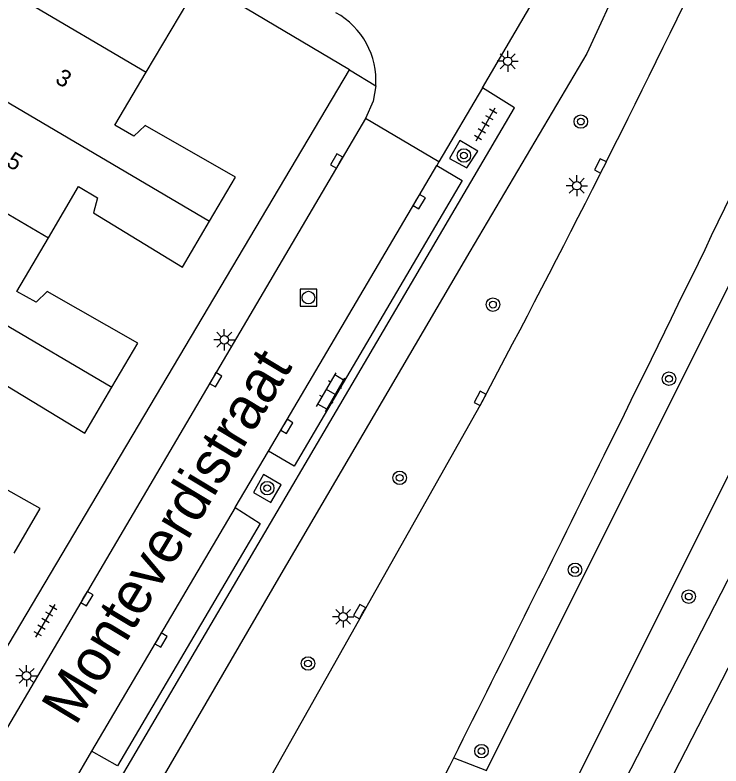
# Model space of a CAD drawing. Extents: x 132999 to 136000, y 398499 to 400501.
# Drawn here: x 133556.15 to 133597.93, y 399592.94 to 399637.36 of the extents above; entities that cross this region are included whole.
import ezdxf

# ---------------------------------------------------------------- set-up
doc = ezdxf.new("R2010")
doc.units = 0
for name, color, linetype in [('gg-anno-huisnummerreeks BGT', 7, 'Continuous'), ('gg-anno-openbare ruimte label', 7, 'Continuous'), ('gg-bbg-hoofdgebouw', 7, 'Continuous'), ('gg-bbg-tussenscheiding', 7, 'Continuous'), ('gg-knt-verharding', 7, 'Continuous'), ('gg-knt-verharding nz', 7, 'Continuous'), ('gt-grn-groengrens', 7, 'Continuous'), ('gt-grn-weggrens', 7, 'Continuous'), ('gt-symb-boom', 7, 'Continuous'), ('gt-symb-klinker verharding', 7, 'Continuous'), ('gt-symb-kolk', 7, 'Continuous'), ('gt-symb-lichtmast', 7, 'Continuous'), ('gt-symb-rioolschacht', 7, 'Continuous'), ('gt-symb-tegel verharding', 7, 'Continuous')]:
    doc.layers.add(name, color=color, linetype=linetype)

# ---------------------------------------------------------------- blocks, each defined once
blk = doc.blocks.new('gt0-KOLK')
at = {"layer": 'gt-symb-kolk'}
blk.add_lwpolyline([(0, 0), (0.375, 0), (0.375, 0.4), (-0.375, 0.4), (-0.375, 0), (0, 0)], dxfattribs=at)
blk = doc.blocks.new('gt0-BOOM')
at = {"layer": 'gt-symb-boom'}
for radius in [0.4, 0.2]:
    blk.add_circle((0, 0), radius, dxfattribs=at)
blk = doc.blocks.new('gt0-TEG1')
at = {"layer": 'gt-symb-tegel verharding'}
for p, q in [((-1.125, 0), (1.125, 0)), ((-0.9, -0.25), (-0.9, 0.25)), ((-0.45, -0.25), (-0.45, 0.25)), ((0, -0.25), (0, 0.25)), ((0.45, -0.25), (0.45, 0.25)), ((0.9, -0.25), (0.9, 0.25))]:
    blk.add_line(p, q, dxfattribs=at)
blk = doc.blocks.new('gt0-KL1')
at = {"layer": 'gt-symb-klinker verharding'}
for p, q in [((-0.5, 0.3), (-0.5, 0.45)), ((0.5, 0.3), (0.5, 0.45)), ((-1.15, 0.3), (1.15, 0.3)), ((-1, -0.3), (-1, 0.3)), ((0, -0.3), (0, 0.3)), ((1, -0.3), (1, 0.3)), ((-1.15, -0.3), (1.15, -0.3)), ((-0.5, -0.45), (-0.5, -0.3)), ((0.5, -0.45), (0.5, -0.3))]:
    blk.add_line(p, q, dxfattribs=at)
blk = doc.blocks.new('gt0-LMAST')
at = {"layer": 'gt-symb-lichtmast'}
for p, q in [((-0.005, 0.246), (-0.005, 0.621)), ((-0.182, 0.173), (-0.447, 0.438)), ((0.172, 0.173), (0.437, 0.438)), ((-0.255, -0.004), (-0.63, -0.004)), ((-0.182, -0.181), (-0.447, -0.446)), ((-0.005, -0.254), (-0.005, -0.629)), ((0.437, -0.446), (0.172, -0.181)), ((0.245, -0.004), (0.62, -0.004))]:
    blk.add_line(p, q, dxfattribs=at)
blk.add_circle((-0.005, -0.004), 0.25, dxfattribs=at)
blk = doc.blocks.new('gt0-RS')
at = {"layer": 'gt-symb-rioolschacht'}
blk.add_lwpolyline([(-0.5, -0.5), (0.5, -0.5), (0.5, 0.5), (-0.5, 0.5)], close=True, dxfattribs=at)
blk.add_circle((0, 0), 0.375, dxfattribs=at)

msp = doc.modelspace()

# ---------------------------------------------------------------- linework, layer by layer
at = {"layer": 'gg-bbg-hoofdgebouw'}
for points in [[(133563.911, 399633.988), (133566.86, 399638.97), (133557.705, 399644.351)], [(133567.66, 399625.169), (133569.2, 399627.78), (133563.85, 399630.82), (133563.179, 399630.2), (133562.049, 399630.843), (133563.911, 399633.988)], [(133558.118, 399624.176), (133559.911, 399627.218), (133561.02, 399626.539), (133560.79, 399625.66), (133566.05, 399622.44), (133567.66, 399625.169)], [(133561.875, 399615.35), (133563.41, 399617.96), (133558.05, 399621), (133557.388, 399620.376), (133556.257, 399621.017), (133558.118, 399624.176)], [(133552.333, 399614.347), (133554.119, 399617.383), (133555.23, 399616.707), (133555.03, 399615.81), (133560.27, 399612.62), (133561.875, 399615.35)], [(133556.088, 399605.519), (133557.64, 399608.16), (133552.28, 399611.17), (133551.607, 399610.55), (133550.474, 399611.187), (133552.333, 399614.347)]]:
    msp.add_lwpolyline(points, dxfattribs=at)
at = {"layer": 'gg-bbg-tussenscheiding'}
for p, q in [((133554.759, 399639.377), (133563.911, 399633.988)), ((133552.903, 399633.859), (133567.66, 399625.169)), ((133550.014, 399628.948), (133558.118, 399624.176)), ((133547.122, 399624.033), (133561.875, 399615.35))]:
    msp.add_line(p, q, dxfattribs=at)
at = {"layer": 'gg-knt-verharding'}
for p, q in [((133575.938, 399634.12), (133557.189, 399645.253)), ((133583.81, 399633.05), (133588.818, 399641.605)), ((133547.84, 399586.8), (133575.938, 399634.12)), ((133583.81, 399633.05), (133581.229, 399628.67)), ((133576.898, 399631.245), (133535.591, 399561.093)), ((133581.229, 399628.67), (133576.898, 399631.245)), ((133581.229, 399628.67), (133581.102, 399628.455)), ((133569.181, 399608.231), (133571.145, 399611.563)), ((133560.679, 399593.805), (133558.026, 399589.304))]:
    msp.add_line(p, q, dxfattribs=at)
for points in [[(133650.319, 399705.612), (133646.64, 399697.91), (133640.13, 399685.37), (133591.081, 399589.817)], [(133560, 399588.14), (133585.7, 399631.88), (133583.81, 399633.05)], [(133577.495, 399633.169), (133577.333, 399632.26), (133576.898, 399631.245)], [(133581.867, 399628.885), (133582.878, 399628.315), (133583.528, 399629.31), (133582.478, 399629.935), (133581.867, 399628.885)], [(133581.102, 399628.455), (133582.605, 399627.566), (133572.669, 399610.679), (133571.145, 399611.563)], [(133583.846, 399614.59), (133570.097, 399590.222), (133567.097, 399584.707)], [(133570.261, 399609.115), (133571.288, 399608.521), (133571.904, 399609.569), (133570.859, 399610.175), (133570.261, 399609.115)], [(133569.181, 399608.231), (133570.655, 399607.28), (133562.205, 399592.944), (133560.679, 399593.805)]]:
    msp.add_lwpolyline(points, dxfattribs=at)
for centre, radius, start, end in [((132944.112, 399954.725), 724.536, 332.00128, 334.373072), ((133572.933, 399633.494), 4.573, 355.9218, 61.1488), ((132377.065, 400214.709), 1355.629, 333.57083, 334.793054), ((131696.971, 400541.579), 2110.154, 333.299221, 333.842281), ((131742.541, 400518.238), 2058.955, 333.076685, 333.309681)]:
    msp.add_arc(centre, radius, start, end, dxfattribs=at)
at = {"layer": 'gg-knt-verharding nz'}
for p, q in [((133571.145, 399611.563), (133581.102, 399628.455)), ((133569.181, 399608.231), (133560.679, 399593.805))]:
    msp.add_line(p, q, dxfattribs=at)
msp.add_lwpolyline([(133484.801, 399364.774), (133526.234, 399454.571), (133534.976, 399473.392), (133549.751, 399503.714), (133570.79, 399545.135), (133645.619, 399690.637), (133657.396, 399714.719), (133666.057, 399733.64), (133674.538, 399753.344), (133681.077, 399769.554), (133690.215, 399793.226), (133695.887, 399808.938)], dxfattribs=at)
at = {"layer": 'gt-grn-groengrens'}
msp.add_line((133582.109, 399593.421), (133584.043, 399592.678), dxfattribs=at)
for points in [[(133614.307, 399740.192), (133616.289, 399739.841), (133621.65, 399738.608), (133617.691, 399713.643), (133612.015, 399686.35), (133607.819, 399687.026), (133606.527, 399678.376), (133604.376, 399669.227), (133601.262, 399660.541), (133597.685, 399652.299), (133594.22, 399644.263), (133589.998, 399635.094), (133583.06, 399623.376), (133571.883, 399604.29), (133561.869, 399587.096)], [(133584.043, 399592.678), (133621.003, 399666.604), (133625.475, 399664.368), (133588.704, 399590.819)]]:
    msp.add_lwpolyline(points, dxfattribs=at)
at = {"layer": 'gt-grn-weggrens'}
msp.add_line((133575.938, 399634.12), (133577.495, 399633.169), dxfattribs=at)

# ---------------------------------------------------------------- block references
at = {"layer": 'gt-symb-boom'}
for p in [(133589.635, 399631.061), (133582.713, 399629.056), (133584.432, 399620.231), (133594.852, 399615.845), (133578.911, 399609.985), (133571.073, 399609.375), (133589.291, 399604.541), (133596.019, 399602.957), (133573.487, 399598.997), (133583.756, 399593.816)]:
    msp.add_blockref('gt0-BOOM', p, dxfattribs=at)
at = {"layer": 'gt-symb-klinker verharding', "rotation": 59.99927222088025}
msp.add_blockref('gt0-KL1', (133574.832, 399615.055), dxfattribs=at)
at = {"layer": 'gt-symb-kolk'}
for p, rotation in [((133575.353, 399628.629), 59.537359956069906), ((133590.975, 399628.351), 63.27253602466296), ((133579.897, 399626.426), -120.4626400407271), ((133567.848, 399615.884), -120.256437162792), ((133583.849, 399614.59), 62.0561596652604), ((133572.062, 399613.124), -120.59043540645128), ((133560.228, 399602.94), -120.33480582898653), ((133576.721, 399601.975), 60.5683987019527), ((133564.615, 399600.481), -120.20693401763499)]:
    msp.add_blockref('gt0-KOLK', p, dxfattribs=dict(at, rotation=rotation))
at = {"layer": 'gt-symb-lichtmast'}
for p in [(133585.312, 399634.634), (133589.4, 399627.271), (133568.533, 399618.154), (133575.571, 399601.765), (133556.832, 399598.275)]:
    msp.add_blockref('gt0-LMAST', p, dxfattribs=at)
at = {"layer": 'gt-symb-rioolschacht'}
msp.add_blockref('gt0-RS', (133573.515, 399620.644), dxfattribs=at)
at = {"layer": 'gt-symb-tegel verharding'}
for p, rotation in [((133583.997, 399630.892), 59.99927222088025), ((133557.948, 399601.529), 59.458901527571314)]:
    msp.add_blockref('gt0-TEG1', p, dxfattribs=dict(at, rotation=rotation))

# ---------------------------------------------------------------- texts
at = {"layer": 'gg-anno-huisnummerreeks BGT'}
for s, rotation, p in [('3', 329.4, (133558.459, 399633.393)), ('5', 329.5, (133555.559, 399628.477))]:
    msp.add_text(s, height=1, rotation=rotation, dxfattribs=at).set_placement(p)
at = {"layer": 'gg-anno-openbare ruimte label'}
msp.add_text('Monteverdistraat', height=2.5, rotation=58.9, dxfattribs=at).set_placement((133559.731, 399595.252))

doc.saveas('drawing.dxf')
